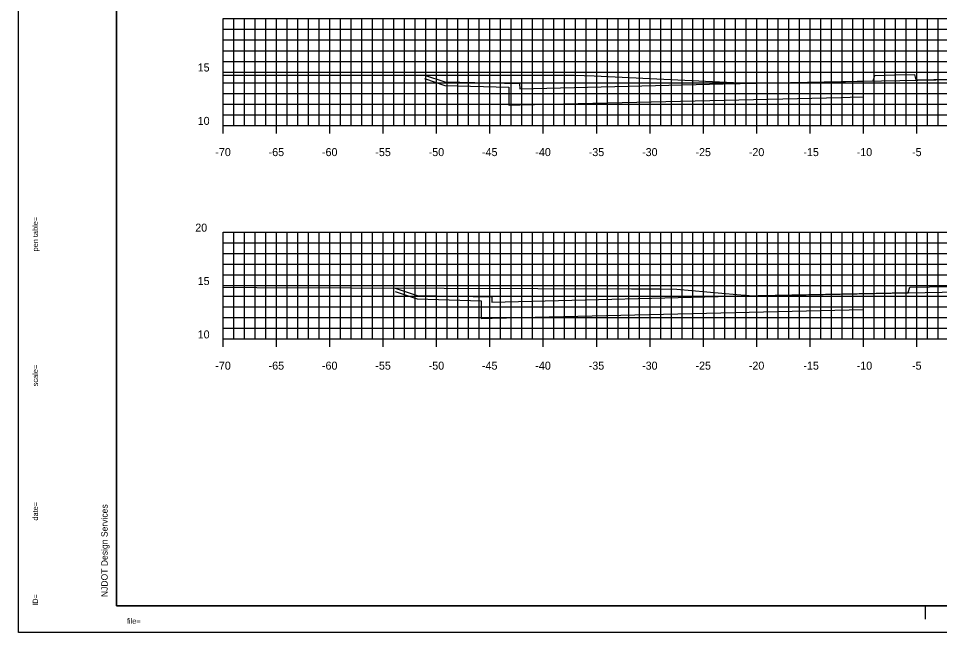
# Model space of a CAD drawing. Extents: x 40011 to 50684, y 49949 to 72236.
# Drawn here: x 40019.3 to 40105.6, y 71094.2 to 71151.7 of the extents above; entities that cross this region are included whole.
import ezdxf

# ---------------------------------------------------------------- set-up
doc = ezdxf.new("R2010")
doc.units = 0
for name, color, linetype in [('1', 7, 'Continuous'), ('41', 7, 'Continuous'), ('51', 7, 'Continuous'), ('52', 7, 'Continuous'), ('53', 7, 'Continuous'), ('54', 7, 'Continuous'), ('55', 7, 'Continuous'), ('57', 7, 'Continuous'), ('58', 7, 'Continuous'), ('59', 7, 'Continuous')]:
    doc.layers.add(name, color=color, linetype=linetype)

msp = doc.modelspace()

# ---------------------------------------------------------------- linework, layer by layer
at = {"layer": '1'}
for p, q in [((40028.446, 71201.691), (40028.446, 71096.691)), ((40028.446, 71096.691), (40193.446, 71096.691)), ((40104.279, 71095.441), (40104.279, 71096.691)), ((40193.946, 71094.191), (40019.252, 71094.191))]:
    msp.add_line(p, q, dxfattribs=at)
at = {"layer": '41'}
for points in [[(40019.252, 71204.191), (40193.946, 71204.191), (40193.946, 71094.191), (40019.252, 71094.191)], [(40028.446, 71201.691), (40193.446, 71201.691), (40193.446, 71096.691), (40028.446, 71096.691)]]:
    msp.add_lwpolyline(points, close=True, dxfattribs=at)
at = {"layer": '51'}
for p, q in [((40038.446, 71141.691), (40038.446, 71151.691)), ((40038.446, 71151.691), (40039.196, 71151.691)), ((40038.446, 71146.691), (40039.196, 71146.691)), ((40038.446, 71141.691), (40039.196, 71141.691)), ((40038.446, 71121.691), (40038.446, 71131.691)), ((40038.446, 71131.691), (40039.196, 71131.691)), ((40038.446, 71126.691), (40039.196, 71126.691)), ((40038.446, 71121.691), (40039.196, 71121.691))]:
    msp.add_line(p, q, dxfattribs=at)
at = {"layer": '52'}
for p, q in [((40038.446, 71141.691), (40178.446, 71141.691)), ((40038.446, 71140.941), (40038.446, 71141.691)), ((40043.446, 71140.941), (40043.446, 71141.691)), ((40048.446, 71140.941), (40048.446, 71141.691)), ((40053.446, 71140.941), (40053.446, 71141.691)), ((40058.446, 71140.941), (40058.446, 71141.691)), ((40063.446, 71140.941), (40063.446, 71141.691)), ((40068.446, 71140.941), (40068.446, 71141.691)), ((40073.446, 71140.941), (40073.446, 71141.691)), ((40078.446, 71140.941), (40078.446, 71141.691)), ((40083.446, 71140.941), (40083.446, 71141.691)), ((40088.446, 71140.941), (40088.446, 71141.691)), ((40093.446, 71140.941), (40093.446, 71141.691)), ((40098.446, 71140.941), (40098.446, 71141.691)), ((40103.446, 71140.941), (40103.446, 71141.691)), ((40038.446, 71121.691), (40178.446, 71121.691)), ((40038.446, 71120.941), (40038.446, 71121.691)), ((40043.446, 71120.941), (40043.446, 71121.691)), ((40048.446, 71120.941), (40048.446, 71121.691)), ((40053.446, 71120.941), (40053.446, 71121.691)), ((40058.446, 71120.941), (40058.446, 71121.691)), ((40063.446, 71120.941), (40063.446, 71121.691)), ((40068.446, 71120.941), (40068.446, 71121.691)), ((40073.446, 71120.941), (40073.446, 71121.691)), ((40078.446, 71120.941), (40078.446, 71121.691)), ((40083.446, 71120.941), (40083.446, 71121.691)), ((40088.446, 71120.941), (40088.446, 71121.691)), ((40093.446, 71120.941), (40093.446, 71121.691)), ((40098.446, 71120.941), (40098.446, 71121.691)), ((40103.446, 71120.941), (40103.446, 71121.691))]:
    msp.add_line(p, q, dxfattribs=at)
at = {"layer": '53'}
for p, q in [((40038.446, 71150.691), (40178.446, 71150.691)), ((40038.446, 71149.691), (40178.446, 71149.691)), ((40038.446, 71148.691), (40178.446, 71148.691)), ((40038.446, 71147.691), (40178.446, 71147.691)), ((40038.446, 71145.691), (40178.446, 71145.691)), ((40038.446, 71144.691), (40178.446, 71144.691)), ((40038.446, 71143.691), (40178.446, 71143.691)), ((40038.446, 71142.691), (40178.446, 71142.691)), ((40038.446, 71130.691), (40178.446, 71130.691)), ((40038.446, 71129.691), (40178.446, 71129.691)), ((40038.446, 71128.691), (40178.446, 71128.691)), ((40038.446, 71127.691), (40178.446, 71127.691)), ((40038.446, 71125.691), (40178.446, 71125.691)), ((40038.446, 71124.691), (40178.446, 71124.691)), ((40038.446, 71123.691), (40178.446, 71123.691)), ((40038.446, 71122.691), (40178.446, 71122.691))]:
    msp.add_line(p, q, dxfattribs=at)
at = {"layer": '54'}
for p, q in [((40039.446, 71141.691), (40039.446, 71151.691)), ((40040.446, 71141.691), (40040.446, 71151.691)), ((40041.446, 71141.691), (40041.446, 71151.691)), ((40042.446, 71141.691), (40042.446, 71151.691)), ((40044.446, 71141.691), (40044.446, 71151.691)), ((40045.446, 71141.691), (40045.446, 71151.691)), ((40046.446, 71141.691), (40046.446, 71151.691)), ((40047.446, 71141.691), (40047.446, 71151.691)), ((40049.446, 71141.691), (40049.446, 71151.691)), ((40050.446, 71141.691), (40050.446, 71151.691)), ((40051.446, 71141.691), (40051.446, 71151.691)), ((40052.446, 71141.691), (40052.446, 71151.691)), ((40054.446, 71141.691), (40054.446, 71151.691)), ((40055.446, 71141.691), (40055.446, 71151.691)), ((40056.446, 71141.691), (40056.446, 71151.691)), ((40057.446, 71141.691), (40057.446, 71151.691)), ((40059.446, 71141.691), (40059.446, 71151.691)), ((40060.446, 71141.691), (40060.446, 71151.691)), ((40061.446, 71141.691), (40061.446, 71151.691)), ((40062.446, 71141.691), (40062.446, 71151.691)), ((40064.446, 71141.691), (40064.446, 71151.691)), ((40065.446, 71141.691), (40065.446, 71151.691)), ((40066.446, 71141.691), (40066.446, 71151.691)), ((40067.446, 71141.691), (40067.446, 71151.691)), ((40069.446, 71141.691), (40069.446, 71151.691)), ((40070.446, 71141.691), (40070.446, 71151.691)), ((40071.446, 71141.691), (40071.446, 71151.691)), ((40072.446, 71141.691), (40072.446, 71151.691)), ((40074.446, 71141.691), (40074.446, 71151.691)), ((40075.446, 71141.691), (40075.446, 71151.691)), ((40076.446, 71141.691), (40076.446, 71151.691)), ((40077.446, 71141.691), (40077.446, 71151.691)), ((40079.446, 71141.691), (40079.446, 71151.691)), ((40080.446, 71141.691), (40080.446, 71151.691)), ((40081.446, 71141.691), (40081.446, 71151.691)), ((40082.446, 71141.691), (40082.446, 71151.691)), ((40084.446, 71141.691), (40084.446, 71151.691)), ((40085.446, 71141.691), (40085.446, 71151.691)), ((40086.446, 71141.691), (40086.446, 71151.691)), ((40087.446, 71141.691), (40087.446, 71151.691)), ((40089.446, 71141.691), (40089.446, 71151.691)), ((40090.446, 71141.691), (40090.446, 71151.691)), ((40091.446, 71141.691), (40091.446, 71151.691)), ((40092.446, 71141.691), (40092.446, 71151.691)), ((40094.446, 71141.691), (40094.446, 71151.691)), ((40095.446, 71141.691), (40095.446, 71151.691)), ((40096.446, 71141.691), (40096.446, 71151.691)), ((40097.446, 71141.691), (40097.446, 71151.691)), ((40099.446, 71141.691), (40099.446, 71151.691)), ((40100.446, 71141.691), (40100.446, 71151.691)), ((40101.446, 71141.691), (40101.446, 71151.691)), ((40102.446, 71141.691), (40102.446, 71151.691)), ((40104.446, 71141.691), (40104.446, 71151.691)), ((40105.446, 71141.691), (40105.446, 71151.691)), ((40039.446, 71121.691), (40039.446, 71131.691)), ((40040.446, 71121.691), (40040.446, 71131.691)), ((40041.446, 71121.691), (40041.446, 71131.691)), ((40042.446, 71121.691), (40042.446, 71131.691)), ((40044.446, 71121.691), (40044.446, 71131.691)), ((40045.446, 71121.691), (40045.446, 71131.691)), ((40046.446, 71121.691), (40046.446, 71131.691)), ((40047.446, 71121.691), (40047.446, 71131.691)), ((40049.446, 71121.691), (40049.446, 71131.691)), ((40050.446, 71121.691), (40050.446, 71131.691)), ((40051.446, 71121.691), (40051.446, 71131.691)), ((40052.446, 71121.691), (40052.446, 71131.691)), ((40054.446, 71121.691), (40054.446, 71131.691)), ((40055.446, 71121.691), (40055.446, 71131.691)), ((40056.446, 71121.691), (40056.446, 71131.691)), ((40057.446, 71121.691), (40057.446, 71131.691)), ((40059.446, 71121.691), (40059.446, 71131.691)), ((40060.446, 71121.691), (40060.446, 71131.691)), ((40061.446, 71121.691), (40061.446, 71131.691)), ((40062.446, 71121.691), (40062.446, 71131.691)), ((40064.446, 71121.691), (40064.446, 71131.691)), ((40065.446, 71121.691), (40065.446, 71131.691)), ((40066.446, 71121.691), (40066.446, 71131.691)), ((40067.446, 71121.691), (40067.446, 71131.691)), ((40069.446, 71121.691), (40069.446, 71131.691)), ((40070.446, 71121.691), (40070.446, 71131.691)), ((40071.446, 71121.691), (40071.446, 71131.691)), ((40072.446, 71121.691), (40072.446, 71131.691)), ((40074.446, 71121.691), (40074.446, 71131.691)), ((40075.446, 71121.691), (40075.446, 71131.691)), ((40076.446, 71121.691), (40076.446, 71131.691)), ((40077.446, 71121.691), (40077.446, 71131.691)), ((40079.446, 71121.691), (40079.446, 71131.691)), ((40080.446, 71121.691), (40080.446, 71131.691)), ((40081.446, 71121.691), (40081.446, 71131.691)), ((40082.446, 71121.691), (40082.446, 71131.691)), ((40084.446, 71121.691), (40084.446, 71131.691)), ((40085.446, 71121.691), (40085.446, 71131.691)), ((40086.446, 71121.691), (40086.446, 71131.691)), ((40087.446, 71121.691), (40087.446, 71131.691)), ((40089.446, 71121.691), (40089.446, 71131.691)), ((40090.446, 71121.691), (40090.446, 71131.691)), ((40091.446, 71121.691), (40091.446, 71131.691)), ((40092.446, 71121.691), (40092.446, 71131.691)), ((40094.446, 71121.691), (40094.446, 71131.691)), ((40095.446, 71121.691), (40095.446, 71131.691)), ((40096.446, 71121.691), (40096.446, 71131.691)), ((40097.446, 71121.691), (40097.446, 71131.691)), ((40099.446, 71121.691), (40099.446, 71131.691)), ((40100.446, 71121.691), (40100.446, 71131.691)), ((40101.446, 71121.691), (40101.446, 71131.691)), ((40102.446, 71121.691), (40102.446, 71131.691)), ((40104.446, 71121.691), (40104.446, 71131.691)), ((40105.446, 71121.691), (40105.446, 71131.691))]:
    msp.add_line(p, q, dxfattribs=at)
at = {"layer": '55'}
for p, q in [((40038.446, 71151.691), (40178.446, 71151.691)), ((40038.446, 71141.691), (40038.446, 71151.691)), ((40043.446, 71141.691), (40043.446, 71151.691)), ((40048.446, 71141.691), (40048.446, 71151.691)), ((40053.446, 71141.691), (40053.446, 71151.691)), ((40058.446, 71141.691), (40058.446, 71151.691)), ((40063.446, 71141.691), (40063.446, 71151.691)), ((40068.446, 71141.691), (40068.446, 71151.691)), ((40073.446, 71141.691), (40073.446, 71151.691)), ((40078.446, 71141.691), (40078.446, 71151.691)), ((40083.446, 71141.691), (40083.446, 71151.691)), ((40088.446, 71141.691), (40088.446, 71151.691)), ((40093.446, 71141.691), (40093.446, 71151.691)), ((40098.446, 71141.691), (40098.446, 71151.691)), ((40103.446, 71141.691), (40103.446, 71151.691)), ((40038.446, 71146.691), (40178.446, 71146.691)), ((40038.446, 71141.691), (40178.446, 71141.691)), ((40038.446, 71131.691), (40178.446, 71131.691)), ((40038.446, 71121.691), (40038.446, 71131.691)), ((40043.446, 71121.691), (40043.446, 71131.691)), ((40048.446, 71121.691), (40048.446, 71131.691)), ((40053.446, 71121.691), (40053.446, 71131.691)), ((40058.446, 71121.691), (40058.446, 71131.691)), ((40063.446, 71121.691), (40063.446, 71131.691)), ((40068.446, 71121.691), (40068.446, 71131.691)), ((40073.446, 71121.691), (40073.446, 71131.691)), ((40078.446, 71121.691), (40078.446, 71131.691)), ((40083.446, 71121.691), (40083.446, 71131.691)), ((40088.446, 71121.691), (40088.446, 71131.691)), ((40093.446, 71121.691), (40093.446, 71131.691)), ((40098.446, 71121.691), (40098.446, 71131.691)), ((40103.446, 71121.691), (40103.446, 71131.691)), ((40038.446, 71126.691), (40178.446, 71126.691)), ((40038.446, 71121.691), (40178.446, 71121.691))]:
    msp.add_line(p, q, dxfattribs=at)
at = {"layer": '57'}
for points in [[(40038.446, 71146.402), (40040.67, 71146.4), (40050.605, 71146.391), (40054.307, 71146.4), (40064.741, 71146.405), (40071.334, 71146.389), (40073.201, 71146.335), (40074.527, 71146.28), (40086.275, 71145.723), (40087.797, 71145.646), (40088.275, 71145.636), (40108.632, 71146.011)], [(40038.446, 71126.535), (40041.594, 71126.51), (40076.724, 71126.381), (40079.419, 71126.373), (40080.961, 71126.346), (40086.569, 71125.861), (40088.141, 71125.739), (40088.303, 71125.742), (40109.016, 71126.131), (40109.812, 71126.112), (40113.436, 71126.052), (40131.127, 71125.751), (40131.24, 71125.741), (40134.121, 71126.311), (40134.532, 71126.442), (40134.964, 71126.445), (40151.82, 71127.385), (40152.523, 71127.382), (40153.071, 71127.418), (40159.461, 71127.287), (40166.732, 71127.188), (40171.463, 71127.219), (40178.446, 71127.291)]]:
    msp.add_lwpolyline(points, dxfattribs=at)
at = {"layer": '58'}
for points in [[(40057.296, 71146.072), (40059.225, 71145.429), (40059.235, 71145.429), (40065.219, 71145.259), (40065.229, 71143.609), (40065.229, 71143.59), (40065.241, 71143.59), (40066.235, 71143.617), (40096.355, 71144.315), (40097.195, 71144.332), (40098.446, 71144.357)], [(40054.546, 71126.133), (40056.61, 71125.444), (40062.608, 71125.275), (40062.608, 71125.264), (40062.619, 71123.606), (40062.625, 71123.606), (40063.618, 71123.633), (40063.621, 71123.633), (40063.64, 71123.634), (40098.446, 71124.45), (40098.446, 71124.45)]]:
    msp.add_lwpolyline(points, dxfattribs=at)
at = {"layer": '59'}
for points in [[(40057.296, 71146.402), (40059.225, 71145.759), (40066.225, 71145.619), (40066.235, 71145.119), (40085.299, 71145.595), (40096.355, 71145.816), (40099.362, 71145.876), (40099.502, 71146.379), (40101.366, 71146.417), (40103.23, 71146.454), (40103.363, 71145.956), (40103.37, 71145.957), (40108.446, 71146.058), (40113.946, 71145.976), (40124.946, 71145.756), (40139.946, 71145.381), (40139.956, 71145.881), (40146.956, 71146.021), (40147.853, 71145.722)], [(40054.545, 71126.463), (40056.61, 71125.774), (40063.61, 71125.634), (40063.62, 71125.134), (40088.596, 71125.759), (40099.643, 71125.98), (40102.649, 71126.04), (40102.79, 71126.542), (40104.654, 71126.58), (40106.517, 71126.618), (40106.655, 71126.12), (40106.658, 71126.12), (40108.446, 71126.156), (40113.946, 71126.073), (40124.946, 71125.853), (40139.127, 71125.499), (40139.137, 71125.999), (40146.137, 71126.139), (40149.485, 71127.255)]]:
    msp.add_lwpolyline(points, dxfattribs=at)

# ---------------------------------------------------------------- texts
at = {"layer": '1'}
for s, height, rotation, p in [('...................pentable..................', 0.0072, 90, (40021.084, 71133.869)), ('pen table=', 0.5, 90, (40021.084, 71129.885)), ('......scale......', 0.0072, 90, (40021.084, 71119.703)), ('scale=', 0.5, 90, (40021.084, 71117.257)), ('date=', 0.5, 90, (40021.084, 71104.681)), ('.......time......', 0.0072, 90, (40021.084, 71106.869)), ('NJDOT Design Services', 0.6, 90, (40027.613, 71097.513)), ('ID=', 0.5, 90, (40021.084, 71096.696)), ('............who............', 0.0072, 90, (40021.084, 71098.024)), ('file=', 0.5, 360, (40029.419, 71095.024)), ('...................bob..................', 0.0072, 360, (40031.084, 71095.024))]:
    msp.add_text(s, height=height, rotation=rotation, dxfattribs=at).set_placement(p)
at = {"layer": '51'}
for s, height, p in [('15', 0.75, (40036.053, 71146.741)), ('10', 0.75, (40036.053, 71141.741)), ('-', 0.0001, (40038.446, 71141.691)), ('20', 0.75, (40035.826, 71131.741)), ('15', 0.75, (40036.053, 71126.741)), ('10', 0.75, (40036.053, 71121.741)), ('-', 0.0001, (40038.446, 71121.691))]:
    msp.add_text(s, height=height, dxfattribs=at).set_placement(p)
at = {"layer": '52'}
for s, p in [('-70', (40037.707, 71138.816)), ('-65', (40042.701, 71138.816)), ('-60', (40047.701, 71138.816)), ('-55', (40052.703, 71138.816)), ('-50', (40057.703, 71138.816)), ('-45', (40062.698, 71138.816)), ('-40', (40067.698, 71138.816)), ('-35', (40072.702, 71138.816)), ('-30', (40077.702, 71138.816)), ('-25', (40082.707, 71138.816)), ('-20', (40087.707, 71138.816)), ('-15', (40092.82, 71138.816)), ('-10', (40097.82, 71138.816)), ('-5', (40103.005, 71138.816)), ('-70', (40037.707, 71118.816)), ('-65', (40042.701, 71118.816)), ('-60', (40047.701, 71118.816)), ('-55', (40052.703, 71118.816)), ('-50', (40057.703, 71118.816)), ('-45', (40062.698, 71118.816)), ('-40', (40067.698, 71118.816)), ('-35', (40072.702, 71118.816)), ('-30', (40077.702, 71118.816)), ('-25', (40082.707, 71118.816)), ('-20', (40087.707, 71118.816)), ('-15', (40092.82, 71118.816)), ('-10', (40097.82, 71118.816)), ('-5', (40103.005, 71118.816))]:
    msp.add_text(s, height=0.75, dxfattribs=at).set_placement(p)

doc.saveas('drawing.dxf')
